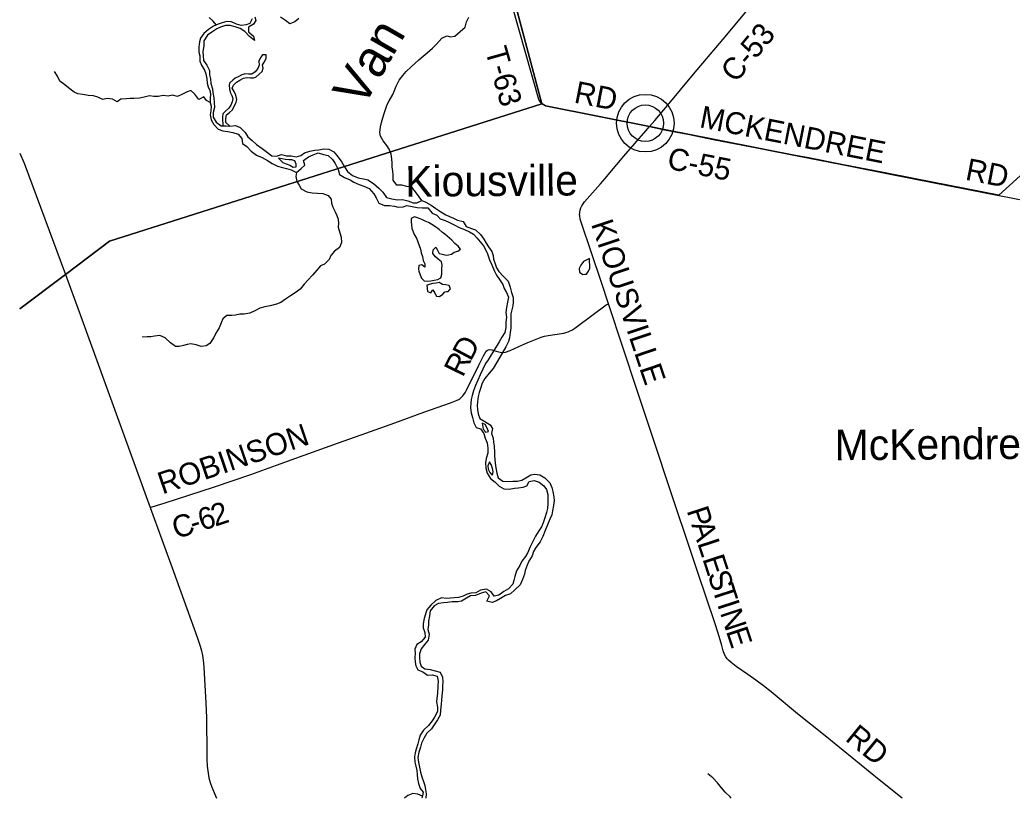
# Model space of a CAD drawing. Extents: x 114604 to 551442, y 316898 to 567001.
# Drawn here: x 114843 to 128377, y 317643 to 328264 of the extents above; entities that cross this region are included whole.
import ezdxf

# ---------------------------------------------------------------- set-up
doc = ezdxf.new("R2010")
doc.units = 0
for name, color, linetype in [('_CIVIL_CONSTRUCTION', 7, 'Continuous'), ('DV_X_County_Line', 7, 'Continuous'), ('GE_P_Alignment_1000_Cardinal_Points', 7, 'Continuous'), ('GE_P_Alignment_500_Bearings', 7, 'Continuous'), ('GE_P_Alignment_500_Distances', 7, 'Continuous'), ('GE_X_Alignment', 7, 'Continuous'), ('MT_X_Edge_Line', 7, 'Continuous'), ('PM_P_Cells', 7, 'Continuous'), ('PM_P_CL_Double_Solid', 7, 'Continuous'), ('PM_P_Crosswalk', 7, 'Continuous'), ('PM_X_Dotted_Line', 7, 'Continuous'), ('RD_P_GR_Rt', 7, 'Continuous')]:
    doc.layers.add(name, color=color, linetype=linetype)

msp = doc.modelspace()

# ---------------------------------------------------------------- linework, layer by layer
at = {"layer": '_CIVIL_CONSTRUCTION'}
msp.add_lwpolyline([(114843, 326446), (114901, 326310), (115466, 324789), (115654, 324281), (116622, 321609), (116939, 320735), (117260, 319840), (117302, 319716), (117320, 319653), (117334, 319589), (117348, 319491), (117353, 319426), (117382, 318945), (117389, 318738), (117393, 318246), (117394, 318181), (117400, 318082), (117411, 317985), (117423, 317921), (117441, 317857), (117462, 317795), (117511, 317674), (117524, 317643)], dxfattribs=at)
at = {"layer": 'DV_X_County_Line'}
for points in [[(118012, 328277), (117980, 328213), (117930, 328197), (117860, 328187), (117798, 328207), (117732, 328235), (117668, 328243), (117604, 328225), (117550, 328207), (117484, 328178), (117416, 328134), (117354, 328076), (117308, 328016), (117294, 327962), (117286, 327890), (117286, 327823), (117300, 327771), (117298, 327701), (117320, 327647), (117362, 327579), (117382, 327529), (117392, 327459), (117398, 327399), (117414, 327349), (117433, 327298), (117443, 327248), (117441, 327192), (117437, 327138), (117453, 327088), (117447, 327022), (117437, 326966), (117451, 326902), (117491, 326835), (117547, 326771), (117613, 326749), (117679, 326741), (117749, 326725), (117821, 326703), (117873, 326647), (117879, 326579), (117940, 326535), (117996, 326473), (118070, 326419), (118148, 326387), (118222, 326345), (118286, 326305), (118358, 326267), (118424, 326249), (118482, 326237), (118546, 326217), (118618, 326183), (118682, 326237), (118732, 326279), (118712, 326345), (118778, 326394), (118846, 326424), (118914, 326448), (118984, 326426), (119050, 326414), (119108, 326358), (119142, 326304), (119183, 326224), (119201, 326155), (119273, 326113), (119347, 326079), (119399, 326049), (119469, 326017), (119537, 325993), (119609, 325961), (119671, 325889), (119705, 325835), (119741, 325763), (119815, 325733)], [(118050, 328307), (118064, 328257), (118030, 328205), (117964, 328165), (117962, 328099), (118032, 328041), (118042, 327982), (117974, 328035), (117912, 328105), (117848, 328145), (117780, 328171), (117714, 328189), (117650, 328189), (117582, 328164), (117530, 328140), (117462, 328096), (117402, 328054), (117354, 327978), (117352, 327908), (117340, 327832), (117344, 327775), (117350, 327711), (117392, 327647), (117432, 327573), (117428, 327515), (117444, 327461), (117450, 327397), (117471, 327325), (117477, 327274), (117487, 327200), (117495, 327138), (117499, 327068), (117481, 326998), (117481, 326934), (117523, 326868), (117587, 326816), (117655, 326816), (117707, 326814), (117783, 326822), (117849, 326794), (117915, 326728), (117955, 326670), (118011, 326617), (118070, 326563), (118146, 326509), (118202, 326469), (118280, 326409), (118346, 326403), (118412, 326427), (118480, 326407), (118544, 326409), (118610, 326393), (118676, 326414), (118726, 326448), (118800, 326474), (118868, 326486), (118922, 326492), (118988, 326502), (119058, 326498), (119126, 326462)], [(118648, 328282), (118594, 328235), (118524, 328209), (118466, 328253), (118400, 328299)], [(117707, 326814), (117654, 326862), (117652, 326916), (117664, 326966), (117704, 327002), (117742, 327037), (117756, 327069), (117782, 327111), (117793, 327143), (117803, 327177), (117791, 327237), (117765, 327287), (117741, 327331), (117756, 327373), (117798, 327415), (117842, 327443), (117894, 327470), (117940, 327478), (117990, 327472), (118032, 327472), (118062, 327484), (118108, 327524), (118150, 327559), (118162, 327603), (118152, 327649), (118179, 327693), (118203, 327739), (118203, 327785), (118155, 327789), (118121, 327743), (118101, 327701), (118108, 327647), (118090, 327602), (118054, 327554), (118008, 327524), (117964, 327522), (117914, 327528), (117903, 327525)], [(117903, 327525), (117870, 327516), (117828, 327491), (117778, 327469), (117748, 327441), (117702, 327401), (117700, 327371), (117703, 327319), (117711, 327279), (117733, 327233), (117749, 327191), (117739, 327145), (117720, 327099), (117694, 327058), (117648, 327018), (117614, 326982), (117608, 326934), (117608, 326892), (117610, 326852), (117610, 326816)], [(117610, 326816), (117655, 326816), (117707, 326814)], [(119126, 326462), (119186, 326392), (119234, 326320), (119269, 326258), (119311, 326194), (119379, 326140), (119457, 326110), (119529, 326096), (119589, 326082), (119669, 326032), (119739, 325969), (119793, 325913), (119843, 325841), (119919, 325821), (119995, 325809), (120061, 325811), (120133, 325795), (120206, 325769), (120256, 325769), (120328, 325800), (120380, 325774), (120452, 325736), (120516, 325691), (120586, 325643), (120652, 325603), (120704, 325579), (120758, 325557), (120812, 325531), (120890, 325511), (120930, 325443), (121002, 325415), (121058, 325399), (121124, 325337), (121170, 325273), (121203, 325217), (121235, 325167), (121279, 325103), (121297, 325049), (121305, 324997), (121325, 324933), (121343, 324882), (121377, 324828), (121441, 324762), (121503, 324700), (121529, 324618), (121547, 324544), (121571, 324476), (121571, 324410), (121566, 324360), (121552, 324309), (121542, 324253), (121538, 324173), (121538, 324123), (121540, 324055), (121532, 323999), (121520, 323923), (121506, 323873), (121470, 323804)], [(118372, 326377), (118430, 326319), (118474, 326301), (118524, 326281), (118570, 326255), (118610, 326257), (118613, 326278)], [(118613, 326278), (118614, 326297), (118596, 326341), (118554, 326353), (118512, 326355), (118464, 326359), (118420, 326369), (118372, 326377)], [(119815, 325733), (119883, 325731), (119951, 325721), (120005, 325707), (120071, 325713), (120123, 325731), (120196, 325715), (120262, 325703), (120334, 325699), (120408, 325697), (120466, 325625), (120532, 325601), (120578, 325549), (120642, 325525), (120696, 325503), (120768, 325467), (120836, 325431), (120906, 325405), (120976, 325371), (121032, 325339), (121078, 325289), (121122, 325233), (121165, 325179), (121199, 325121), (121223, 325071), (121251, 324989), (121279, 324920), (121311, 324844), (121345, 324782), (121387, 324722), (121433, 324652), (121447, 324596), (121481, 324544), (121507, 324478), (121493, 324410), (121481, 324341), (121472, 324271), (121480, 324205), (121472, 324137), (121470, 324067), (121456, 323999), (121418, 323935), (121382, 323872)], [(121382, 323872), (121318, 323768), (121272, 323694), (121230, 323626), (121194, 323574), (121156, 323499), (121120, 323421), (121088, 323349), (121056, 323273), (121030, 323203), (121012, 323139), (121000, 323084), (120996, 323032), (120992, 322970), (121000, 322902), (121017, 322836), (121035, 322766), (121067, 322700), (121127, 322682), (121171, 322620), (121189, 322558), (121217, 322491), (121225, 322421), (121227, 322349), (121205, 322279), (121195, 322219), (121197, 322147), (121217, 322079), (121263, 322007), (121328, 321956), (121382, 321900), (121446, 321864), (121516, 321860), (121588, 321873), (121638, 321877), (121706, 321889), (121756, 321907), (121790, 321965), (121860, 321979), (121926, 321957), (121988, 321907), (122028, 321855), (122046, 321787), (122046, 321721), (122044, 321666), (122040, 321594), (122028, 321540), (122004, 321470), (121980, 321402), (121956, 321348), (121920, 321290), (121876, 321217), (121835, 321135), (121799, 321063), (121773, 320995), (121741, 320943), (121691, 320877), (121663, 320818), (121617, 320744), (121595, 320666), (121581, 320614), (121569, 320562), (121509, 320500), (121445, 320462), (121377, 320415), (121313, 320399), (121271, 320459), (121207, 320497), (121127, 320483), (121061, 320445), (120993, 320439), (120943, 320429), (120891, 320401), (120827, 320383), (120767, 320377), (120717, 320371), (120663, 320369), (120592, 320379), (120516, 320339), (120448, 320276), (120395, 320214), (120371, 320142), (120353, 320078), (120343, 320016), (120345, 319966), (120367, 319904), (120373, 319840), (120317, 319775), (120257, 319739), (120231, 319677), (120233, 319619), (120231, 319565), (120235, 319499), (120243, 319449), (120273, 319393), (120339, 319367), (120403, 319323), (120465, 319327), (120533, 319307), (120549, 319238), (120546, 319176)], [(121470, 323804), (121390, 323662), (121344, 323582), (121298, 323506), (121246, 323441), (121186, 323371), (121148, 323307), (121124, 323235), (121106, 323177), (121094, 323125), (121086, 323050), (121082, 323000), (121086, 322946), (121095, 322890), (121117, 322824), (121187, 322784), (121257, 322738), (121291, 322688), (121275, 322618), (121299, 322554), (121305, 322502), (121311, 322445), (121315, 322367), (121317, 322315), (121323, 322263), (121327, 322213), (121337, 322149), (121347, 322077), (121369, 322013), (121430, 321967), (121494, 321965), (121568, 321969), (121632, 321967), (121692, 321981), (121744, 322015), (121812, 322055), (121864, 322065), (121934, 322055), (122004, 322015), (122072, 321947), (122100, 321883), (122114, 321829), (122128, 321755), (122130, 321699), (122120, 321638), (122110, 321566), (122098, 321508), (122072, 321450), (122040, 321374), (122010, 321296), (121975, 321214), (121939, 321139), (121881, 321063), (121849, 321009), (121829, 320951), (121785, 320877), (121761, 320821), (121737, 320750), (121725, 320700), (121699, 320628), (121669, 320556), (121595, 320484), (121537, 320430), (121465, 320408), (121397, 320367), (121345, 320337), (121283, 320315), (121213, 320331), (121251, 320403), (121197, 320457), (121137, 320439), (121059, 320409), (120989, 320403), (120935, 320373), (120865, 320331), (120815, 320321), (120741, 320323), (120675, 320313), (120621, 320309), (120555, 320301), (120493, 320268), (120439, 320198), (120429, 320130), (120419, 320060), (120419, 320010), (120409, 319946), (120425, 319882), (120413, 319801), (120369, 319745), (120319, 319681), (120295, 319615), (120295, 319565), (120297, 319497), (120315, 319443), (120367, 319409), (120439, 319397), (120509, 319381), (120575, 319365), (120609, 319295), (120612, 319231), (120608, 319174)], [(121148, 322759), (121162, 322679), (121198, 322639), (121219, 322642)], [(121219, 322642), (121234, 322645), (121218, 322693), (121190, 322741), (121148, 322759)], [(121249, 322235), (121228, 322180), (121231, 322134), (121255, 322087), (121287, 322051), (121294, 322075)], [(121294, 322075), (121300, 322095), (121292, 322140), (121274, 322188), (121249, 322235)], [(120546, 319176), (120538, 319072), (120530, 319006), (120524, 318956), (120538, 318884), (120538, 318824), (120498, 318749), (120466, 318697), (120416, 318633), (120348, 318569), (120304, 318505), (120284, 318439), (120270, 318385), (120248, 318314), (120236, 318262), (120228, 318208), (120232, 318136), (120244, 318082), (120258, 318020), (120264, 317966), (120268, 317908), (120279, 317842), (120301, 317777), (120343, 317725), (120335, 317673), (120327, 317643)], [(120608, 319174), (120606, 319120), (120600, 319038), (120596, 318982), (120588, 318928), (120582, 318846), (120574, 318778), (120538, 318713), (120492, 318643), (120458, 318591), (120396, 318531), (120356, 318467), (120322, 318393), (120306, 318341), (120286, 318270), (120272, 318198), (120280, 318136), (120294, 318066), (120310, 318000), (120325, 317936), (120349, 317870), (120365, 317814), (120377, 317759), (120385, 317703), (120381, 317643)]]:
    msp.add_lwpolyline(points, dxfattribs=at)
at = {"layer": 'GE_P_Alignment_1000_Cardinal_Points'}
for points in [[(121966, 327117), (121957, 327122), (121920, 327175), (121097, 330084), (119321, 336284), (119302, 336380), (119300, 336478), (119394, 336778)], [(123431, 326808), (122014, 327089), (121966, 327117)]]:
    msp.add_lwpolyline(points, dxfattribs=at)
at = {"layer": 'GE_P_Alignment_500_Bearings'}
for points in [[(123431, 326808), (123505, 326892), (123677, 327094), (124033, 327521), (124438, 328002), (124781, 328414)], [(122873, 324389), (122782, 324666), (122636, 325100), (122503, 325489), (122487, 325546), (122480, 325588), (122478, 325605), (122484, 325667), (122494, 325699), (122507, 325725), (122527, 325755), (122546, 325781), (122761, 326028), (122825, 326100), (122889, 326178), (123081, 326402), (123382, 326749), (123431, 326808)], [(123431, 326808), (123658, 326761), (123979, 326698), (124299, 326632), (125012, 326494), (125423, 326412), (125584, 326383), (126055, 326288), (126625, 326178), (127061, 326091), (128196, 325868), (128201, 325867)], [(128201, 325867), (128571, 325795), (129187, 325671), (129662, 325580), (129725, 325565), (129767, 325552), (129788, 325545), (129803, 325533)], [(116622, 321609), (116719, 321642), (116813, 321670), (117497, 321892), (117993, 322062), (118344, 322187), (118607, 322282), (119191, 322490), (119560, 322623), (119958, 322763), (120353, 322910), (120719, 323039), (120809, 323075), (120838, 323090), (120862, 323109), (120885, 323132), (120900, 323152), (120921, 323184), (120936, 323212), (121103, 323553), (121169, 323680), (121204, 323743), (121221, 323758), (121247, 323764), (121279, 323759), (121310, 323752), (121373, 323734), (121416, 323725), (121437, 323725), (121469, 323729), (121530, 323750), (121647, 323805), (121774, 323861), (121907, 323917), (121952, 323933), (121999, 323947), (122047, 323957), (122230, 323983), (122261, 323989), (122292, 323997), (122322, 324007), (122351, 324020), (122372, 324031), (122412, 324058), (122661, 324242), (122841, 324374), (122873, 324389)], [(126878, 317643), (126564, 317895), (125827, 318493), (125452, 318794), (125091, 319093), (124988, 319174), (124883, 319252), (124773, 319332), (124615, 319441), (124544, 319494), (124508, 319526), (124490, 319545), (124471, 319572), (124454, 319605), (124436, 319654), (124416, 319725), (124366, 319896), (124320, 320038), (124090, 320725), (123938, 321187), (123801, 321590), (123410, 322770), (123264, 323205), (122873, 324389)]]:
    msp.add_lwpolyline(points, dxfattribs=at)
at = {"layer": 'GE_P_Alignment_500_Distances'}
for points in [[(129991, 327502), (128194, 325871), (127059, 326093), (126624, 326181), (126054, 326291), (125583, 326385), (125422, 326415), (125011, 326497), (124298, 326635), (123978, 326701), (123656, 326763), (123430, 326811), (122013, 327092), (121964, 327120), (119393, 336781), (117296, 336105), (114843, 337142)], [(114843, 337142), (117296, 336105), (119393, 336781), (121964, 327120), (116066, 325246), (115465, 324791), (114843, 324320)], [(114843, 324320), (115465, 324791), (116066, 325246), (121964, 327120), (122013, 327092), (123430, 326811), (123656, 326763), (123978, 326701), (124298, 326635), (125011, 326497), (125422, 326415), (125583, 326385), (126054, 326291), (126624, 326181), (127059, 326093), (128194, 325871), (129991, 327502)]]:
    msp.add_lwpolyline(points, dxfattribs=at)
at = {"layer": 'GE_X_Alignment'}
for radius in [393, 249]:
    msp.add_circle((123374, 326854), radius, dxfattribs=at)
at = {"layer": 'MT_X_Edge_Line'}
for points in [[(120227, 325578), (120179, 325552), (120179, 325508), (120183, 325467), (120191, 325417), (120203, 325385), (120221, 325335), (120251, 325283), (120273, 325233), (120289, 325185), (120307, 325137), (120319, 325083), (120333, 325034), (120343, 324982), (120365, 324934), (120369, 324888), (120327, 324922), (120283, 324910), (120279, 324864), (120287, 324834), (120303, 324786), (120323, 324738), (120357, 324702), (120397, 324700), (120447, 324704), (120495, 324714), (120543, 324722), (120576, 324738)], [(120576, 324738), (120587, 324744), (120599, 324792), (120597, 324838), (120601, 324868), (120603, 324916), (120595, 324960), (120551, 325000), (120511, 325032), (120477, 325076), (120481, 325124), (120517, 325163), (120539, 325120), (120561, 325076), (120605, 325068), (120659, 325054), (120689, 325058), (120729, 325066), (120769, 325094), (120815, 325108), (120853, 325136), (120821, 325178), (120777, 325212), (120735, 325257), (120639, 325341), (120607, 325363), (120561, 325405), (120511, 325441), (120461, 325471), (120417, 325497), (120371, 325515), (120325, 325542), (120279, 325556), (120227, 325578)], [(122611, 325006), (122532, 324966), (122494, 324916), (122470, 324870), (122476, 324820), (122522, 324790), (122551, 324792)], [(122551, 324792), (122570, 324794), (122598, 324834), (122616, 324876), (122618, 324922), (122611, 324962), (122611, 325006)], [(120664, 324555), (120687, 324559), (120719, 324593), (120697, 324641), (120651, 324649), (120607, 324655), (120563, 324681), (120523, 324673), (120477, 324668), (120396, 324643)], [(120396, 324643), (120401, 324559), (120449, 324537), (120477, 324579), (120505, 324535), (120527, 324495), (120569, 324487), (120613, 324519), (120639, 324551), (120664, 324555)]]:
    msp.add_lwpolyline(points, dxfattribs=at)
at = {"layer": 'PM_P_Cells'}
for points in [[(117520, 328194), (117478, 328245), (117426, 328297)], [(120325, 325799), (120289, 325848), (120241, 325916), (120189, 325982), (120123, 325992), (120051, 326010), (119983, 326006), (119933, 326078), (119933, 326142), (119929, 326202), (119923, 326256), (119921, 326310), (119917, 326368), (119907, 326433), (119881, 326499), (119847, 326549), (119799, 326611), (119760, 326675), (119754, 326725), (119762, 326805), (119776, 326863), (119792, 326926), (119810, 326988), (119830, 327042), (119854, 327108), (119882, 327160), (119930, 327246), (119954, 327299), (119974, 327361), (120018, 327443), (120068, 327505), (120114, 327561), (120180, 327623), (120234, 327674), (120284, 327718), (120344, 327768), (120398, 327812), (120470, 327878), (120528, 327932), (120600, 328015), (120666, 328047), (120718, 328031), (120774, 328043), (120848, 328107), (120918, 328165), (120936, 328237), (120968, 328300)], [(117437, 327138), (117387, 327164), (117353, 327214), (117283, 327178), (117232, 327250), (117174, 327298), (117124, 327284), (117054, 327246), (116992, 327216), (116926, 327236), (116866, 327222), (116798, 327230), (116728, 327216), (116670, 327218), (116612, 327228), (116540, 327209), (116474, 327197), (116396, 327193), (116346, 327193), (116296, 327185), (116222, 327181), (116172, 327147), (116106, 327183), (116034, 327193), (115976, 327179), (115906, 327207), (115846, 327225), (115774, 327233), (115702, 327245), (115636, 327253), (115583, 327279), (115509, 327337), (115455, 327379), (115387, 327429), (115359, 327495), (115315, 327559)], [(118618, 326183), (118606, 326125), (118620, 326059), (118654, 326007), (118682, 325957), (118757, 325915), (118829, 325905), (118905, 325899), (118977, 325893), (119049, 325869), (119089, 325815), (119095, 325762), (119111, 325708), (119145, 325644), (119167, 325594), (119183, 325544), (119191, 325486), (119183, 325436), (119207, 325356), (119225, 325300), (119229, 325227), (119203, 325159), (119135, 325109), (119083, 325049), (119062, 324995), (119000, 324931), (118946, 324907), (118892, 324848), (118836, 324778), (118776, 324716), (118720, 324656), (118668, 324590), (118614, 324550), (118536, 324497), (118468, 324453), (118402, 324409), (118342, 324385), (118256, 324363), (118186, 324347), (118118, 324329), (118046, 324295), (117980, 324262), (117903, 324246), (117845, 324246), (117785, 324236), (117735, 324228), (117665, 324228), (117611, 324184), (117591, 324128), (117561, 324062), (117517, 323987), (117490, 323929), (117434, 323847), (117384, 323817), (117318, 323805), (117247, 323829), (117175, 323843), (117125, 323835), (117075, 323819), (117017, 323807), (116967, 323807), (116897, 323855), (116825, 323923), (116751, 323959), (116681, 323949), (116631, 323939), (116579, 323937), (116513, 323935)], [(124547, 317643), (124531, 317661), (124465, 317723), (124413, 317785), (124357, 317853), (124293, 317921), (124227, 317975)], [(120334, 317671), (120271, 317697), (120203, 317709), (120133, 317679), (120088, 317643)]]:
    msp.add_lwpolyline(points, dxfattribs=at)
at = {"layer": 'PM_X_Dotted_Line'}
msp.add_line((123374, 326854), (123374, 326854), dxfattribs=at)

# ---------------------------------------------------------------- texts
at = {"layer": '_CIVIL_CONSTRUCTION'}
for s, rotation, p in [('Kiousville', 0.4116, (120101, 325851)), ('McKendree', 0.4117, (125958, 322254))]:
    msp.add_text(s, height=417, rotation=rotation, dxfattribs=at).set_placement(p)
at = {"layer": 'PM_P_CL_Double_Solid'}
for s, rotation, p in [('C-53', 50.2547, (124608, 327392)), ('MCKENDREE', 348.7999, (124101, 326801)), ('C-55', 348.6928, (123658, 326236)), ('RD', 348.9055, (127727, 326084)), ('KIOUSVILLE', 288.517, (122632, 325480)), ('D', 62.0282, (120993, 323594)), ('R', 63.5376, (120884, 323375)), ('ROBINSON', 18.8453, (116787, 321787)), ('6', 17.8224, (117329, 321289)), ('2', 18.4501, (117508, 321347)), ('P', 288.0458, (123936, 321568)), ('C', 17.6282, (116975, 321177)), ('-', 17.6454, (117210, 321252)), ('A', 288.048, (123999, 321376)), ('L', 288.0457, (124081, 321125)), ('E', 288.0467, (124150, 320911)), ('S', 288.0471, (124220, 320698)), ('T', 288.0457, (124282, 320506)), ('I', 288.0419, (124352, 320292)), ('N', 288.0539, (124390, 320175)), ('E', 288.2798, (124472, 319923)), ('RD', 320.6693, (126087, 318439))]:
    msp.add_text(s, height=300, rotation=rotation, dxfattribs=at).set_placement(p)
at = {"layer": 'PM_P_Crosswalk'}
for s, rotation, p in [('T-63', 285.8219, (121186, 327851)), ('RD', 348.9073, (122390, 327137))]:
    msp.add_text(s, height=300, rotation=rotation, dxfattribs=at).set_placement(p)
at = {"layer": 'RD_P_GR_Rt'}
msp.add_text('Van', height=500.1, rotation=60.0991, dxfattribs=at).set_placement((119523, 327049))

doc.saveas('drawing.dxf')
